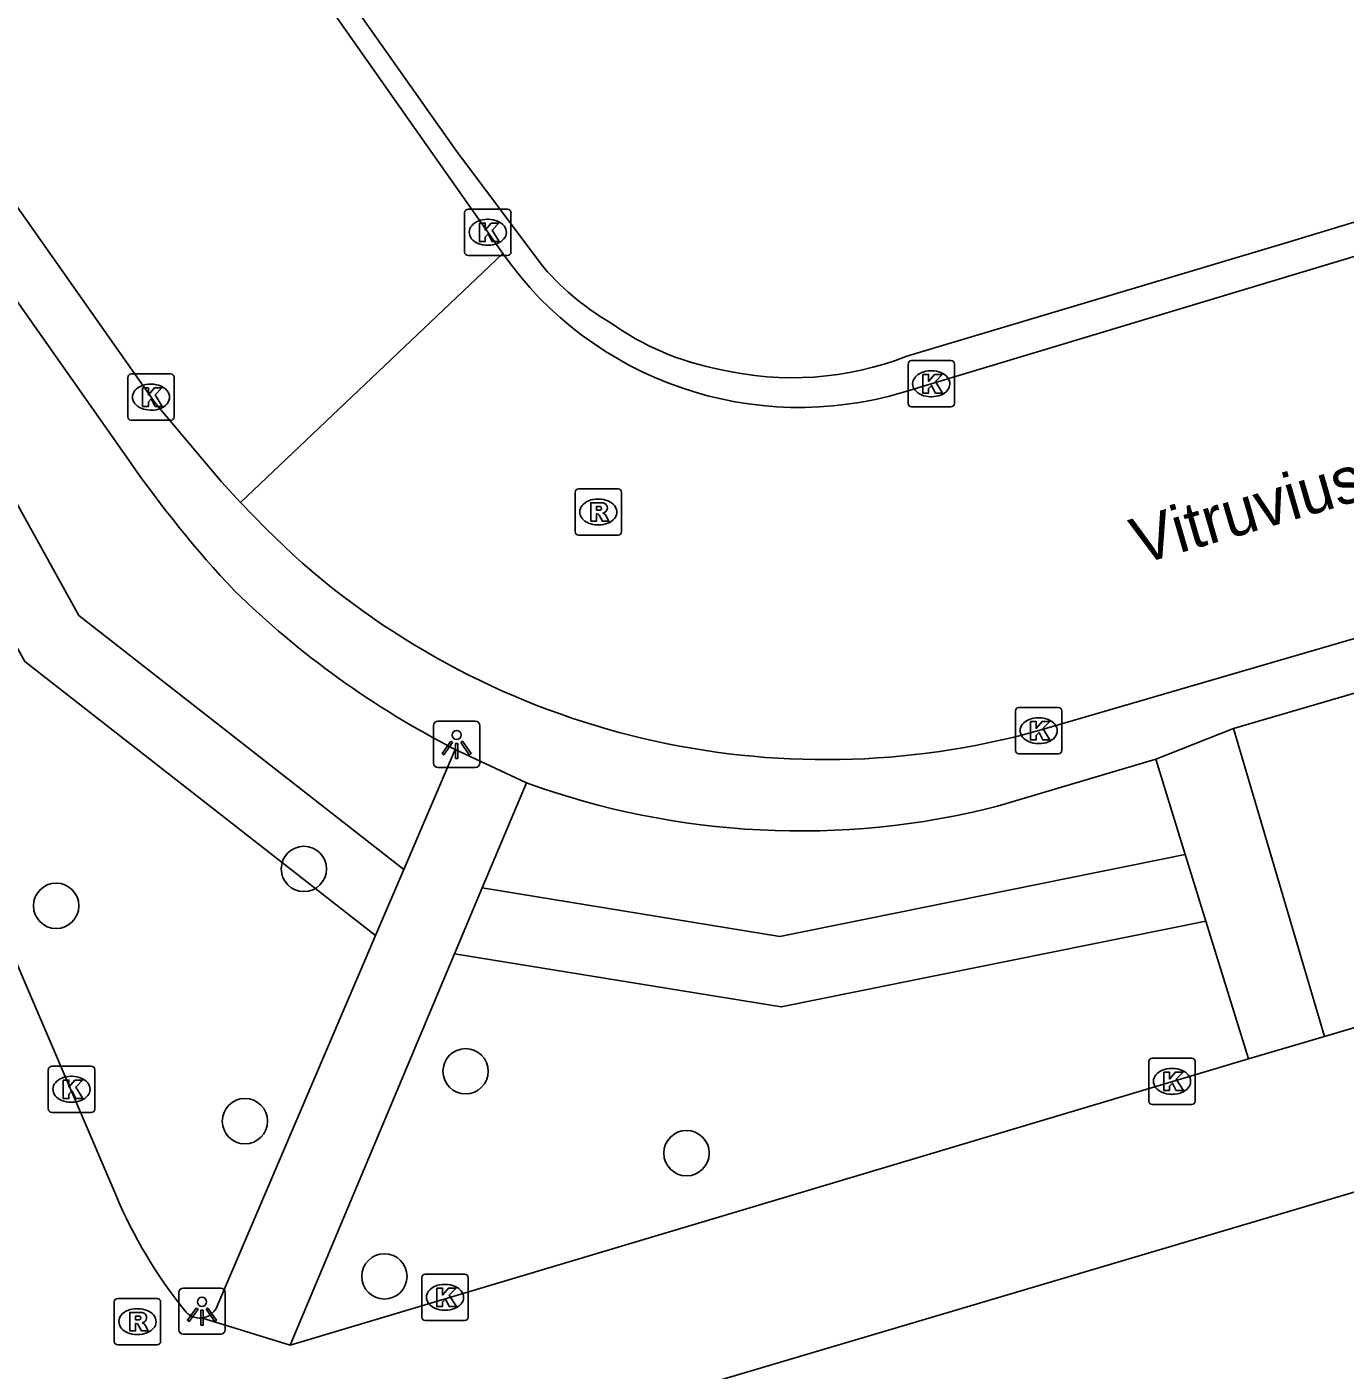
# Model space of a CAD drawing. Extents: x 159353 to 160616, y 385893 to 387321.
# Drawn here: x 159723.37 to 159751.82, y 386383.57 to 386412.56 of the extents above; entities that cross this region are included whole.
import ezdxf

# ---------------------------------------------------------------- set-up
doc = ezdxf.new("R2010")
doc.units = 0
for name, color, linetype in [('IMGEO_Boom', 7, 'Continuous'), ('IMGEO_Groenvoorziening', 7, 'Continuous'), ('IMGEO_Kolk', 7, 'Continuous'), ('IMGEO_Lichtpunt', 7, 'Continuous'), ('IMGEO_Openbare_ruimte_label', 7, 'Continuous'), ('IMGEO_Rijbaan_lokaal_gesloten', 7, 'Continuous'), ('IMGEO_Rijbaan_lokaal_open', 7, 'Continuous'), ('IMGEO_Rioolput', 7, 'Continuous'), ('IMGEO_Voetpad_open', 7, 'Continuous')]:
    doc.layers.add(name, color=color, linetype=linetype)

msp = doc.modelspace()

# ---------------------------------------------------------------- linework, layer by layer
at = {"layer": 'IMGEO_Boom'}
for centre in [(159729.353, 386394.39), (159724.007, 386393.594), (159732.843, 386390.024), (159728.08, 386388.947), (159737.61, 386388.257), (159731.09, 386385.598)]:
    msp.add_circle(centre, 0.489, dxfattribs=at)
at = {"layer": 'IMGEO_Groenvoorziening'}
for points in [[(159720.078, 386407.825), (159724.494, 386399.859), (159731.51, 386394.377)], [(159730.9, 386392.95), (159723.33, 386398.865), (159718.706, 386407.208)], [(159733.2, 386393.982), (159739.627, 386392.935), (159748.371, 386394.703)], [(159732.601, 386392.559), (159739.656, 386391.411), (159748.817, 386393.263)]]:
    msp.add_lwpolyline(points, dxfattribs=at)
at = {"layer": 'IMGEO_Kolk'}
for p, q in [((159732.822, 386407.702), (159732.822, 386408.554)), ((159732.897, 386408.628), (159733.749, 386408.628)), ((159733.823, 386408.554), (159733.823, 386407.702)), ((159733.31, 386408.408), (159733.335, 386408.408)), ((159733.333, 386407.848), (159733.308, 386407.848)), ((159733.749, 386407.628), (159732.897, 386407.628)), ((159742.466, 386405.359), (159743.318, 386405.359)), ((159725.628, 386405.07), (159726.48, 386405.07)), ((159742.391, 386404.433), (159742.391, 386405.285)), ((159742.879, 386405.139), (159742.904, 386405.139)), ((159743.392, 386405.285), (159743.392, 386404.433)), ((159725.553, 386404.144), (159725.553, 386404.996)), ((159726.041, 386404.85), (159726.066, 386404.85)), ((159726.554, 386404.996), (159726.554, 386404.144)), ((159742.902, 386404.579), (159742.877, 386404.579)), ((159726.064, 386404.29), (159726.039, 386404.29)), ((159743.318, 386404.359), (159742.466, 386404.359)), ((159726.48, 386404.07), (159725.628, 386404.07)), ((159744.71, 386396.947), (159744.71, 386397.799)), ((159744.785, 386397.873), (159745.637, 386397.873)), ((159745.711, 386397.799), (159745.711, 386396.947)), ((159745.198, 386397.653), (159745.223, 386397.653)), ((159745.221, 386397.093), (159745.196, 386397.093)), ((159745.637, 386396.873), (159744.785, 386396.873)), ((159747.663, 386390.306), (159748.515, 386390.306)), ((159723.838, 386389.209), (159723.838, 386390.061)), ((159723.913, 386390.135), (159724.765, 386390.135)), ((159724.839, 386390.061), (159724.839, 386389.209)), ((159747.588, 386389.38), (159747.588, 386390.232)), ((159748.076, 386390.086), (159748.101, 386390.086)), ((159748.589, 386390.232), (159748.589, 386389.38)), ((159724.326, 386389.915), (159724.351, 386389.915)), ((159748.099, 386389.526), (159748.074, 386389.526)), ((159724.765, 386389.135), (159723.913, 386389.135)), ((159724.349, 386389.355), (159724.324, 386389.355)), ((159748.515, 386389.306), (159747.663, 386389.306)), ((159731.974, 386385.646), (159732.826, 386385.646)), ((159731.899, 386384.72), (159731.899, 386385.572)), ((159732.387, 386385.426), (159732.412, 386385.426)), ((159732.9, 386385.572), (159732.9, 386384.72)), ((159732.41, 386384.866), (159732.385, 386384.866)), ((159732.826, 386384.646), (159731.974, 386384.646))]:
    msp.add_line(p, q, dxfattribs=at)
for points in [[(159732.822, 386407.702), (159732.822, 386408.554)], [(159732.897, 386408.628), (159733.749, 386408.628)], [(159733.823, 386408.554), (159733.823, 386407.702)], [(159733.143, 386408.328), (159733.266, 386408.328), (159733.266, 386408.177), (159733.396, 386408.328), (159733.56, 386408.328), (159733.414, 386408.177), (159733.567, 386407.928), (159733.415, 386407.928), (159733.33, 386408.092), (159733.266, 386408.025), (159733.266, 386407.928), (159733.143, 386407.928), (159733.143, 386408.328)], [(159733.749, 386407.628), (159732.897, 386407.628)], [(159742.466, 386405.359), (159743.318, 386405.359)], [(159725.628, 386405.07), (159726.48, 386405.07)], [(159742.391, 386404.433), (159742.391, 386405.285)], [(159742.712, 386405.059), (159742.835, 386405.059), (159742.835, 386404.908), (159742.965, 386405.059), (159743.129, 386405.059), (159742.983, 386404.908), (159743.136, 386404.659), (159742.984, 386404.659), (159742.899, 386404.823), (159742.835, 386404.756), (159742.835, 386404.659), (159742.712, 386404.659), (159742.712, 386405.059)], [(159743.392, 386405.285), (159743.392, 386404.433)], [(159725.553, 386404.144), (159725.553, 386404.996)], [(159725.874, 386404.77), (159725.997, 386404.77), (159725.997, 386404.619), (159726.127, 386404.77), (159726.291, 386404.77), (159726.145, 386404.619), (159726.298, 386404.37), (159726.146, 386404.37), (159726.061, 386404.534), (159725.997, 386404.467), (159725.997, 386404.37), (159725.874, 386404.37), (159725.874, 386404.77)], [(159726.554, 386404.996), (159726.554, 386404.144)], [(159743.318, 386404.359), (159742.466, 386404.359)], [(159726.48, 386404.07), (159725.628, 386404.07)], [(159744.71, 386396.947), (159744.71, 386397.799)], [(159744.785, 386397.873), (159745.637, 386397.873)], [(159745.711, 386397.799), (159745.711, 386396.947)], [(159745.031, 386397.573), (159745.154, 386397.573), (159745.154, 386397.422), (159745.284, 386397.573), (159745.448, 386397.573), (159745.302, 386397.422), (159745.455, 386397.173), (159745.303, 386397.173), (159745.218, 386397.337), (159745.154, 386397.27), (159745.154, 386397.173), (159745.031, 386397.173), (159745.031, 386397.573)], [(159745.637, 386396.873), (159744.785, 386396.873)], [(159747.663, 386390.306), (159748.515, 386390.306)], [(159723.838, 386389.209), (159723.838, 386390.061)], [(159723.913, 386390.135), (159724.765, 386390.135)], [(159724.839, 386390.061), (159724.839, 386389.209)], [(159747.588, 386389.38), (159747.588, 386390.232)], [(159747.909, 386390.006), (159748.032, 386390.006), (159748.032, 386389.855), (159748.162, 386390.006), (159748.326, 386390.006), (159748.18, 386389.855), (159748.333, 386389.606), (159748.181, 386389.606), (159748.096, 386389.77), (159748.032, 386389.703), (159748.032, 386389.606), (159747.909, 386389.606), (159747.909, 386390.006)], [(159748.589, 386390.232), (159748.589, 386389.38)], [(159724.159, 386389.835), (159724.282, 386389.835), (159724.282, 386389.684), (159724.412, 386389.835), (159724.576, 386389.835), (159724.43, 386389.684), (159724.583, 386389.435), (159724.431, 386389.435), (159724.346, 386389.599), (159724.282, 386389.532), (159724.282, 386389.435), (159724.159, 386389.435), (159724.159, 386389.835)], [(159724.765, 386389.135), (159723.913, 386389.135)], [(159748.515, 386389.306), (159747.663, 386389.306)], [(159731.974, 386385.646), (159732.826, 386385.646)], [(159731.899, 386384.72), (159731.899, 386385.572)], [(159732.22, 386385.346), (159732.343, 386385.346), (159732.343, 386385.195), (159732.473, 386385.346), (159732.637, 386385.346), (159732.491, 386385.195), (159732.644, 386384.946), (159732.492, 386384.946), (159732.407, 386385.11), (159732.343, 386385.043), (159732.343, 386384.946), (159732.22, 386384.946), (159732.22, 386385.346)], [(159732.9, 386385.572), (159732.9, 386384.72)], [(159732.826, 386384.646), (159731.974, 386384.646)]]:
    msp.add_lwpolyline(points, dxfattribs=at)
for centre, start, end in [((159732.899, 386408.552), 91.552, 178.448), ((159732.899, 386408.552), 91.552, 178.448), ((159733.747, 386408.552), 1.552, 88.448), ((159733.747, 386408.552), 1.552, 88.448), ((159732.899, 386407.704), 181.552, 268.448), ((159732.899, 386407.704), 181.552, 268.448), ((159733.747, 386407.704), 271.552, 358.448), ((159733.747, 386407.704), 271.552, 358.448), ((159742.468, 386405.283), 91.552, 178.448), ((159742.468, 386405.283), 91.552, 178.448), ((159743.316, 386405.283), 1.552, 88.448), ((159743.316, 386405.283), 1.552, 88.448), ((159725.63, 386404.994), 91.552, 178.448), ((159725.63, 386404.994), 91.552, 178.448), ((159726.478, 386404.994), 1.552, 88.448), ((159726.478, 386404.994), 1.552, 88.448), ((159742.468, 386404.435), 181.552, 268.448), ((159742.468, 386404.435), 181.552, 268.448), ((159743.316, 386404.435), 271.552, 358.448), ((159743.316, 386404.435), 271.552, 358.448), ((159725.63, 386404.146), 181.552, 268.448), ((159725.63, 386404.146), 181.552, 268.448), ((159726.478, 386404.146), 271.552, 358.448), ((159726.478, 386404.146), 271.552, 358.448), ((159744.787, 386397.797), 91.552, 178.448), ((159744.787, 386397.797), 91.552, 178.448), ((159745.635, 386397.797), 1.552, 88.448), ((159745.635, 386397.797), 1.552, 88.448), ((159744.787, 386396.949), 181.552, 268.448), ((159744.787, 386396.949), 181.552, 268.448), ((159745.635, 386396.949), 271.552, 358.448), ((159745.635, 386396.949), 271.552, 358.448), ((159747.665, 386390.23), 91.552, 178.448), ((159747.665, 386390.23), 91.552, 178.448), ((159748.513, 386390.23), 1.552, 88.448), ((159748.513, 386390.23), 1.552, 88.448), ((159723.915, 386390.059), 91.552, 178.448), ((159723.915, 386390.059), 91.552, 178.448), ((159724.763, 386390.059), 1.552, 88.448), ((159724.763, 386390.059), 1.552, 88.448), ((159723.915, 386389.211), 181.552, 268.448), ((159723.915, 386389.211), 181.552, 268.448), ((159724.763, 386389.211), 271.552, 358.448), ((159724.763, 386389.211), 271.552, 358.448), ((159747.665, 386389.382), 181.552, 268.448), ((159747.665, 386389.382), 181.552, 268.448), ((159748.513, 386389.382), 271.552, 358.448), ((159748.513, 386389.382), 271.552, 358.448), ((159731.976, 386385.57), 91.552, 178.448), ((159731.976, 386385.57), 91.552, 178.448), ((159732.824, 386385.57), 1.552, 88.448), ((159732.824, 386385.57), 1.552, 88.448), ((159731.976, 386384.722), 181.552, 268.448), ((159731.976, 386384.722), 181.552, 268.448), ((159732.824, 386384.722), 271.552, 358.448), ((159732.824, 386384.722), 271.552, 358.448)]:
    msp.add_arc(centre, 0.0765, start, end, dxfattribs=at)
for centre, major_axis, ratio, start_param, end_param in [((159733.309, 386408.128), (-0.387, 0.002), 0.722429, 4.712389, 7.853982), ((159733.334, 386408.128), (-0.39, 0.002), 0.717154, 1.570796, 4.712389), ((159742.878, 386404.859), (-0.387, 0.002), 0.722429, 4.712389, 7.853982), ((159742.903, 386404.859), (-0.39, 0.002), 0.717154, 1.570796, 4.712389), ((159726.04, 386404.57), (-0.387, 0.002), 0.722429, 4.712389, 7.853982), ((159726.065, 386404.57), (-0.39, 0.002), 0.717154, 1.570796, 4.712389), ((159745.197, 386397.373), (-0.387, 0.002), 0.722429, 4.712389, 7.853982), ((159745.222, 386397.373), (-0.39, 0.002), 0.717154, 1.570796, 4.712389), ((159748.075, 386389.806), (-0.387, 0.002), 0.722429, 4.712389, 7.853982), ((159748.1, 386389.806), (-0.39, 0.002), 0.717154, 1.570796, 4.712389), ((159724.325, 386389.635), (-0.387, 0.002), 0.722429, 4.712389, 7.853982), ((159724.35, 386389.635), (-0.39, 0.002), 0.717154, 1.570796, 4.712389), ((159732.386, 386385.146), (-0.387, 0.002), 0.722429, 4.712389, 7.853982), ((159732.411, 386385.146), (-0.39, 0.002), 0.717154, 1.570796, 4.712389)]:
    msp.add_ellipse(centre, major_axis=major_axis, ratio=ratio, start_param=start_param, end_param=end_param, dxfattribs=at)
at = {"layer": 'IMGEO_Lichtpunt'}
for p, q in [((159733.053, 386397.576), (159732.245, 386397.576)), ((159733.053, 386397.576), (159732.245, 386397.576)), ((159732.151, 386397.481), (159732.151, 386396.674)), ((159732.151, 386397.481), (159732.151, 386396.674)), ((159733.147, 386396.674), (159733.147, 386397.481)), ((159733.147, 386396.674), (159733.147, 386397.481)), ((159732.245, 386396.58), (159733.053, 386396.58)), ((159732.245, 386396.58), (159733.053, 386396.58)), ((159727.558, 386385.346), (159726.75, 386385.346)), ((159727.558, 386385.346), (159726.75, 386385.346)), ((159726.656, 386385.251), (159726.656, 386384.444)), ((159726.656, 386385.251), (159726.656, 386384.444)), ((159727.652, 386384.444), (159727.652, 386385.251)), ((159727.652, 386384.444), (159727.652, 386385.251)), ((159726.75, 386384.35), (159727.558, 386384.35)), ((159726.75, 386384.35), (159727.558, 386384.35))]:
    msp.add_line(p, q, dxfattribs=at)
for points in [[(159732.525, 386397.145), (159732.564, 386397.117), (159732.376, 386396.855), (159732.338, 386396.882), (159732.525, 386397.145)], [(159732.627, 386397.097), (159732.674, 386397.097), (159732.674, 386396.775), (159732.627, 386396.775), (159732.627, 386397.097)], [(159732.737, 386397.117), (159732.775, 386397.144), (159732.962, 386396.882), (159732.923, 386396.854), (159732.737, 386397.117)], [(159727.03, 386384.915), (159727.069, 386384.887), (159726.881, 386384.625), (159726.843, 386384.652), (159727.03, 386384.915)], [(159727.132, 386384.867), (159727.179, 386384.867), (159727.179, 386384.545), (159727.132, 386384.545), (159727.132, 386384.867)], [(159727.242, 386384.887), (159727.28, 386384.914), (159727.467, 386384.652), (159727.428, 386384.624), (159727.242, 386384.887)]]:
    msp.add_lwpolyline(points, dxfattribs=at)
for centre in [(159732.65, 386397.279), (159727.155, 386385.049)]:
    msp.add_circle(centre, 0.0994, dxfattribs=at)
for centre, start, end in [((159732.245, 386397.481), 90, 180), ((159732.245, 386397.481), 90, 180), ((159733.053, 386397.481), 0, 90), ((159733.053, 386397.481), 0, 90), ((159732.245, 386396.674), 180, 270), ((159732.245, 386396.674), 180, 270), ((159733.053, 386396.674), 270, 0), ((159733.053, 386396.674), 270, 360), ((159726.75, 386385.251), 90, 180), ((159726.75, 386385.251), 90, 180), ((159727.558, 386385.251), 0, 90), ((159727.558, 386385.251), 0, 90), ((159726.75, 386384.444), 180, 270), ((159726.75, 386384.444), 180, 270), ((159727.558, 386384.444), 270, 0), ((159727.558, 386384.444), 270, 360)]:
    msp.add_arc(centre, 0.0946, start, end, dxfattribs=at)
at = {"layer": 'IMGEO_Rijbaan_lokaal_gesloten'}
for points in [[(159707.835, 386444.365), (159715.94, 386432.833), (159733.644, 386407.669)], [(159710.797, 386426.243), (159726.156, 386404.427), (159727.573, 386402.742), (159727.984, 386402.3)], [(159742.297, 386404.679), (159762.079, 386410.632)], [(159733.644, 386407.669), (159727.984, 386402.3)], [(159745.215, 386397.375), (159763.529, 386402.717), (159763.595, 386402.736)], [(159727.984, 386402.3), (159728.541, 386401.728), (159729.115, 386401.172)]]:
    msp.add_lwpolyline(points, dxfattribs=at)
for centre, radius, start, end in [((159740.042, 386412.169), 7.822, 215.1206, 286.7547), ((159740.617, 386413.911), 17.163, 227.9206, 285.5393)]:
    msp.add_arc(centre, radius, start, end, dxfattribs=at)
at = {"layer": 'IMGEO_Rijbaan_lokaal_open'}
for points in [[(159734.449, 386407.466), (159732.63, 386409.903), (159724.262, 386421.763), (159708.201, 386444.622)], [(159761.652, 386411.273), (159750.648, 386407.929), (159742.365, 386405.454)]]:
    msp.add_lwpolyline(points, dxfattribs=at)
for centre, radius, start, end in [((159738.808, 386411.063), 5.651, 219.5328, 239.7777), ((159739.432, 386411.027), 5.961, 234.4129, 259.3187), ((159739.89, 386411.797), 6.809, 256.7297, 291.3165)]:
    msp.add_arc(centre, radius, start, end, dxfattribs=at)
at = {"layer": 'IMGEO_Rioolput'}
for p, q in [((159735.206, 386401.666), (159735.206, 386402.518)), ((159735.281, 386402.592), (159736.133, 386402.592)), ((159736.207, 386402.518), (159736.207, 386401.666)), ((159735.694, 386402.372), (159735.719, 386402.372)), ((159736.133, 386401.592), (159735.281, 386401.592)), ((159735.717, 386401.812), (159735.692, 386401.812)), ((159725.261, 386384.195), (159725.261, 386385.047)), ((159725.336, 386385.121), (159726.188, 386385.121)), ((159726.262, 386385.047), (159726.262, 386384.195)), ((159725.749, 386384.901), (159725.774, 386384.901)), ((159725.772, 386384.341), (159725.747, 386384.341)), ((159726.188, 386384.121), (159725.336, 386384.121))]:
    msp.add_line(p, q, dxfattribs=at)
for points in [[(159735.206, 386401.666), (159735.206, 386402.518)], [(159735.281, 386402.592), (159736.133, 386402.592)], [(159736.207, 386402.518), (159736.207, 386401.666)], [(159735.795, 386402.29), (159735.543, 386402.292), (159735.543, 386401.892)], [(159735.721, 386402.211), (159735.667, 386402.211), (159735.667, 386402.13)], [(159735.543, 386401.892), (159735.667, 386401.892), (159735.667, 386402.054), (159735.678, 386402.054)], [(159735.667, 386402.13), (159735.719, 386402.13)], [(159735.725, 386402.025), (159735.796, 386401.892), (159735.936, 386401.892), (159735.871, 386402.018)], [(159736.133, 386401.592), (159735.281, 386401.592)], [(159725.261, 386384.195), (159725.261, 386385.047)], [(159725.336, 386385.121), (159726.188, 386385.121)], [(159726.262, 386385.047), (159726.262, 386384.195)], [(159725.85, 386384.819), (159725.598, 386384.821), (159725.598, 386384.421)], [(159725.598, 386384.421), (159725.722, 386384.421), (159725.722, 386384.583), (159725.733, 386384.583)], [(159725.776, 386384.74), (159725.722, 386384.74), (159725.722, 386384.659)], [(159725.722, 386384.659), (159725.774, 386384.659)], [(159725.78, 386384.554), (159725.851, 386384.421), (159725.991, 386384.421), (159725.926, 386384.547)], [(159726.188, 386384.121), (159725.336, 386384.121)]]:
    msp.add_lwpolyline(points, dxfattribs=at)
for centre, radius, start, end in [((159735.283, 386402.516), 0.0765, 91.552, 178.448), ((159735.283, 386402.516), 0.0765, 91.552, 178.448), ((159736.131, 386402.516), 0.0765, 1.552, 88.448), ((159736.131, 386402.516), 0.0765, 1.552, 88.448), ((159735.727, 386402.115), 0.0964, 77.0061, 93.1865), ((159735.741, 386402.172), 0.0378, 276.6634, 79.6772), ((159735.794, 386402.18), 0.109, 350.3612, 89.416), ((159735.792, 386402.18), 0.112, 277.5842, 350.9817), ((159735.677, 386402.001), 0.0533, 26.0293, 88.6989), ((159735.703, 386402.319), 0.19, 274.7715, 282.9687), ((159735.776, 386401.965), 0.108, 29.5134, 73.7905), ((159735.283, 386401.668), 0.0765, 181.552, 268.448), ((159735.283, 386401.668), 0.0765, 181.552, 268.448), ((159736.131, 386401.668), 0.0765, 271.552, 358.448), ((159736.131, 386401.668), 0.0765, 271.552, 358.448), ((159725.338, 386385.045), 0.0765, 91.552, 178.448), ((159725.338, 386385.045), 0.0765, 91.552, 178.448), ((159726.186, 386385.045), 0.0765, 1.552, 88.448), ((159726.186, 386385.045), 0.0765, 1.552, 88.448), ((159725.849, 386384.709), 0.109, 350.3612, 89.416), ((159725.732, 386384.53), 0.0533, 26.0293, 88.6989), ((159725.758, 386384.848), 0.19, 274.7715, 282.9687), ((159725.782, 386384.644), 0.0964, 77.0061, 93.1865), ((159725.796, 386384.701), 0.0378, 276.6634, 79.6772), ((159725.847, 386384.709), 0.112, 277.5842, 350.9817), ((159725.831, 386384.494), 0.108, 29.5134, 73.7905), ((159725.338, 386384.197), 0.0765, 181.552, 268.448), ((159725.338, 386384.197), 0.0765, 181.552, 268.448), ((159726.186, 386384.197), 0.0765, 271.552, 358.448), ((159726.186, 386384.197), 0.0765, 271.552, 358.448)]:
    msp.add_arc(centre, radius, start, end, dxfattribs=at)
for centre, major_axis, ratio, start_param, end_param in [((159735.693, 386402.092), (-0.387, 0.002), 0.722429, 4.712389, 7.853982), ((159735.718, 386402.092), (-0.39, 0.002), 0.717154, 1.570796, 4.712389), ((159725.748, 386384.621), (-0.387, 0.002), 0.722429, 4.712389, 7.853982), ((159725.773, 386384.621), (-0.39, 0.002), 0.717154, 1.570796, 4.712389)]:
    msp.add_ellipse(centre, major_axis=major_axis, ratio=ratio, start_param=start_param, end_param=end_param, dxfattribs=at)
at = {"layer": 'IMGEO_Voetpad_open'}
for points in [[(159725.576, 386403.211), (159721.783, 386408.593)], [(159717.159, 386406.512), (159718.722, 386402.699), (159725.295, 386387.355)], [(159749.412, 386397.417), (159764.565, 386401.845)], [(159749.412, 386397.417), (159747.736, 386396.756)], [(159751.379, 386390.774), (159749.412, 386397.417)], [(159732.618, 386396.968), (159731.51, 386394.377)], [(159734.156, 386396.25), (159732.618, 386396.968)], [(159744.319, 386395.743), (159747.736, 386396.756)], [(159747.736, 386396.756), (159748.371, 386394.703)], [(159733.2, 386393.982), (159734.156, 386396.25)], [(159766.397, 386395.235), (159751.379, 386390.774)], [(159748.371, 386394.703), (159748.817, 386393.263)], [(159731.51, 386394.377), (159730.9, 386392.95)], [(159732.601, 386392.559), (159733.2, 386393.982)], [(159748.817, 386393.263), (159749.737, 386390.293)], [(159730.9, 386392.95), (159727.476, 386384.939)], [(159770.115, 386392.78), (159730.028, 386380.895)], [(159729.055, 386384.112), (159732.601, 386392.559)], [(159749.737, 386390.293), (159751.379, 386390.774)], [(159749.737, 386390.293), (159729.055, 386384.112)], [(159727.147, 386384.7), (159729.055, 386384.112)]]:
    msp.add_lwpolyline(points, dxfattribs=at)
for centre, radius, start, end in [((159745.317, 386416.846), 23.992, 214.6332, 223.3032), ((159741.581, 386414.457), 19.652, 225.7049, 242.8654), ((159740.06, 386412.479), 17.27, 250.01, 284.2782), ((159734.931, 386391.409), 10.454, 202.8157, 218.7316), ((159727.106, 386385.103), 0.406, 215.498, 275.7771), ((159727.107, 386385.101), 0.403, 275.6685, 336.3241)]:
    msp.add_arc(centre, radius, start, end, dxfattribs=at)

# ---------------------------------------------------------------- texts
at = {"layer": 'IMGEO_Openbare_ruimte_label'}
msp.add_text('Vitruviusweg', height=1, rotation=16.2602, dxfattribs=at).set_placement((159747.388, 386400.951))

doc.saveas('drawing.dxf')
